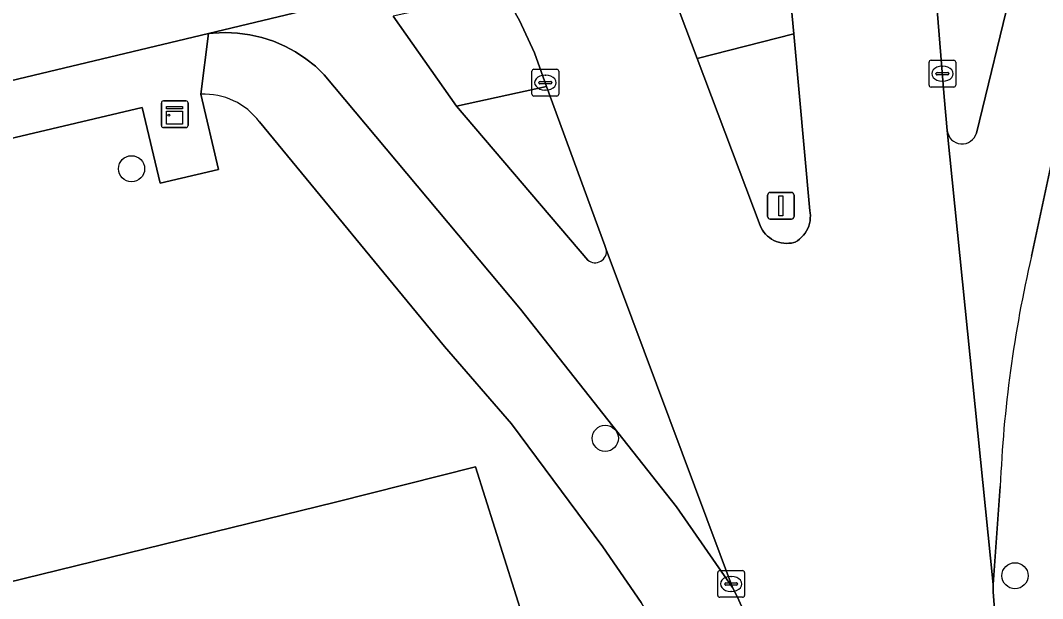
# Model space of a CAD drawing. Extents: x 158031 to 159244, y 380104 to 381214.
# Drawn here: x 158748.37 to 158786.59, y 381002.35 to 381023.98 of the extents above; entities that cross this region are included whole.
import ezdxf

# ---------------------------------------------------------------- set-up
doc = ezdxf.new("R2010")
doc.units = 0
for name, color, linetype in [('IMGEO_Boom', 7, 'Continuous'), ('IMGEO_Erf', 7, 'Continuous'), ('IMGEO_Fietspad_gesloten', 7, 'Continuous'), ('IMGEO_Fietspad_open', 7, 'Continuous'), ('IMGEO_Groenvoorziening', 7, 'Continuous'), ('IMGEO_Kast', 7, 'Continuous'), ('IMGEO_Kolk', 7, 'Continuous'), ('IMGEO_Lichtmast', 7, 'Continuous'), ('IMGEO_Rijbaan_lokaal_gesloten', 7, 'Continuous'), ('IMGEO_Verkeerseiland_open', 7, 'Continuous'), ('IMGEO_Voetpad_open', 7, 'Continuous')]:
    doc.layers.add(name, color=color, linetype=linetype)

msp = doc.modelspace()

# ---------------------------------------------------------------- linework, layer by layer
at = {"layer": 'IMGEO_Boom'}
for centre in [(158752.524, 381018.43), (158770.241, 381008.347), (158785.563, 381003.206)]:
    msp.add_circle(centre, 0.489, dxfattribs=at)
at = {"layer": 'IMGEO_Erf'}
msp.add_lwpolyline([(158777.942, 380983.353), (158773.35, 380982.256), (158772.738, 380985.335), (158777.224, 380986.384), (158775.786, 380991.314), (158775.571, 380991.96), (158771.518, 380990.982), (158768.878, 381001.926), (158767.192, 381001.541), (158765.385, 381007.279), (158760.146, 381005.953), (158736.194, 381000.091)], dxfattribs=at)
at = {"layer": 'IMGEO_Fietspad_gesloten'}
for points in [[(158786.289, 381029.51), (158785.462, 381025.257), (158784.124, 381019.767)], [(158786.181, 381015.155), (158787.003, 381018.995), (158788.198, 381023.82)], [(158783.029, 381019.859), (158784.741, 381002.883), (158785.012, 381006.544)]]:
    msp.add_lwpolyline(points, dxfattribs=at)
for centre, radius, start, end in [((158783.585, 381019.917), 0.559, 185.9843, 344.4105), ((158831.266, 381004.65), 46.293, 166.8833, 177.6546)]:
    msp.add_arc(centre, radius, start, end, dxfattribs=at)
at = {"layer": 'IMGEO_Fietspad_open'}
for points in [[(158745.433, 381021.103), (158755.4, 381023.485), (158762.069, 381025.103)], [(158762.069, 381025.103), (158755.4, 381023.485), (158755.575, 381023.504), (158756.033, 381023.524), (158756.492, 381023.503), (158756.946, 381023.441), (158757.394, 381023.339), (158757.83, 381023.197), (158758.252, 381023.017), (158758.656, 381022.799), (158759.039, 381022.547), (158759.398, 381022.262), (158759.73, 381021.945), (158767.067, 381013.173), (158772.907, 381005.787), (158774.998, 381002.77), (158770.278, 381015.413)], [(158764.671, 381020.771), (158762.305, 381024.137)], [(158769.591, 381015.009), (158764.671, 381020.771)]]:
    msp.add_lwpolyline(points, dxfattribs=at)
msp.add_arc((158769.86, 381015.338), 0.425, 230.8041, 10.1124, dxfattribs=at)
at = {"layer": 'IMGEO_Groenvoorziening'}
for points in [[(158755.118, 381021.215), (158755.781, 381018.407), (158753.591, 381017.891), (158752.924, 381020.715), (158732.432, 381015.878), (158693.473, 381006.684), (158693.808, 381005.45), (158732.714, 381014.696), (158736.194, 381000.091), (158760.146, 381005.953), (158765.385, 381007.279), (158767.192, 381001.541), (158768.878, 381001.926), (158771.518, 380990.982), (158775.571, 380991.96), (158775.385, 380992.517), (158772.841, 381000), (158771.581, 381002.201), (158770.147, 381004.287), (158766.735, 381008.887), (158764.229, 381011.786)], [(158764.229, 381011.786), (158757.308, 381020.182)]]:
    msp.add_lwpolyline(points, dxfattribs=at)
msp.add_arc((158755.253, 381018.663), 2.555, 36.4674, 93.0271, dxfattribs=at)
at = {"layer": 'IMGEO_Kast'}
for p, q in [((158753.64, 381020.043), (158753.64, 381020.884)), ((158753.64, 381020.884), (158753.64, 381020.043)), ((158753.715, 381020.968), (158754.556, 381020.968)), ((158754.556, 381020.968), (158753.715, 381020.968)), ((158754.64, 381020.893), (158754.64, 381020.052)), ((158754.64, 381020.052), (158754.64, 381020.893)), ((158754.565, 381019.968), (158753.724, 381019.968)), ((158753.724, 381019.968), (158754.565, 381019.968))]:
    msp.add_line(p, q, dxfattribs=at)
for points in [[(158753.835, 381020.758), (158754.435, 381020.758), (158754.435, 381020.673), (158753.835, 381020.673), (158753.835, 381020.758)], [(158753.835, 381020.583), (158754.435, 381020.583), (158754.435, 381020.094), (158753.835, 381020.094), (158753.835, 381020.583)]]:
    msp.add_lwpolyline(points, dxfattribs=at)
msp.add_circle((158753.919, 381020.432), 0.0377, dxfattribs=at)
for centre, start, end in [((158753.718, 381020.89), 92.4484, 184.2845), ((158753.718, 381020.89), 92.4484, 184.2845), ((158754.562, 381020.89), 2.4484, 94.2845), ((158754.562, 381020.89), 2.4484, 94.2845), ((158753.718, 381020.046), 182.4484, 274.2845), ((158753.718, 381020.046), 182.4484, 274.2845), ((158754.562, 381020.046), 272.4484, 4.2845), ((158754.562, 381020.046), 272.4484, 4.2845)]:
    msp.add_arc(centre, 0.0779, start, end, dxfattribs=at)
at = {"layer": 'IMGEO_Kolk'}
for p, q in [((158782.349, 381021.56), (158782.349, 381022.412)), ((158782.424, 381022.486), (158783.276, 381022.486)), ((158782.837, 381022.266), (158782.862, 381022.266)), ((158783.35, 381022.412), (158783.35, 381021.56)), ((158767.5, 381021.225), (158767.5, 381022.077)), ((158767.575, 381022.151), (158768.427, 381022.151)), ((158767.988, 381021.931), (158768.013, 381021.931)), ((158768.501, 381022.077), (158768.501, 381021.225)), ((158782.608, 381021.98), (158782.608, 381021.992)), ((158783.046, 381021.943), (158782.648, 381021.943)), ((158782.651, 381022.029), (158783.049, 381022.029)), ((158783.092, 381021.992), (158783.092, 381021.98)), ((158767.759, 381021.645), (158767.759, 381021.657)), ((158768.197, 381021.608), (158767.799, 381021.608)), ((158767.802, 381021.694), (158768.2, 381021.694)), ((158768.243, 381021.657), (158768.243, 381021.645)), ((158783.276, 381021.486), (158782.424, 381021.486)), ((158782.86, 381021.706), (158782.835, 381021.706)), ((158768.427, 381021.151), (158767.575, 381021.151)), ((158768.011, 381021.371), (158767.986, 381021.371)), ((158774.448, 381002.473), (158774.448, 381003.325)), ((158774.523, 381003.399), (158775.375, 381003.399)), ((158774.936, 381003.179), (158774.961, 381003.179)), ((158775.449, 381003.325), (158775.449, 381002.473)), ((158774.707, 381002.893), (158774.707, 381002.905)), ((158775.145, 381002.856), (158774.747, 381002.856)), ((158774.75, 381002.942), (158775.148, 381002.942)), ((158775.191, 381002.905), (158775.191, 381002.893)), ((158775.375, 381002.399), (158774.523, 381002.399)), ((158774.959, 381002.619), (158774.934, 381002.619))]:
    msp.add_line(p, q, dxfattribs=at)
for points in [[(158782.349, 381021.56), (158782.349, 381022.412)], [(158782.424, 381022.486), (158783.276, 381022.486)], [(158783.35, 381022.412), (158783.35, 381021.56)], [(158767.5, 381021.225), (158767.5, 381022.077)], [(158767.575, 381022.151), (158768.427, 381022.151)], [(158768.501, 381022.077), (158768.501, 381021.225)], [(158783.276, 381021.486), (158782.424, 381021.486)], [(158768.427, 381021.151), (158767.575, 381021.151)], [(158774.448, 381002.473), (158774.448, 381003.325)], [(158774.523, 381003.399), (158775.375, 381003.399)], [(158775.449, 381003.325), (158775.449, 381002.473)], [(158775.375, 381002.399), (158774.523, 381002.399)]]:
    msp.add_lwpolyline(points, dxfattribs=at)
for centre, radius, start, end in [((158782.426, 381022.41), 0.0765, 91.552, 178.448), ((158782.426, 381022.41), 0.0765, 91.552, 178.448), ((158783.274, 381022.41), 0.0765, 1.552, 88.448), ((158783.274, 381022.41), 0.0765, 1.552, 88.448), ((158767.577, 381022.075), 0.0765, 91.552, 178.448), ((158767.577, 381022.075), 0.0765, 91.552, 178.448), ((158768.425, 381022.075), 0.0765, 1.552, 88.448), ((158768.425, 381022.075), 0.0765, 1.552, 88.448), ((158782.648, 381021.989), 0.0403, 85.8775, 175.7526), ((158782.645, 381021.979), 0.0366, 178.938, 274.7102), ((158783.049, 381021.986), 0.043, 264.8664, 352.4533), ((158783.053, 381021.991), 0.0386, 1.7309, 96.639), ((158767.799, 381021.654), 0.0403, 85.8775, 175.7526), ((158767.796, 381021.644), 0.0366, 178.938, 274.7102), ((158768.2, 381021.651), 0.043, 264.8664, 352.4533), ((158768.204, 381021.656), 0.0386, 1.7309, 96.639), ((158782.426, 381021.562), 0.0765, 181.552, 268.448), ((158782.426, 381021.562), 0.0765, 181.552, 268.448), ((158783.274, 381021.562), 0.0765, 271.552, 358.448), ((158783.274, 381021.562), 0.0765, 271.552, 358.448), ((158767.577, 381021.227), 0.0765, 181.552, 268.448), ((158767.577, 381021.227), 0.0765, 181.552, 268.448), ((158768.425, 381021.227), 0.0765, 271.552, 358.448), ((158768.425, 381021.227), 0.0765, 271.552, 358.448), ((158774.525, 381003.323), 0.0765, 91.552, 178.448), ((158774.525, 381003.323), 0.0765, 91.552, 178.448), ((158775.373, 381003.323), 0.0765, 1.552, 88.448), ((158775.373, 381003.323), 0.0765, 1.552, 88.448), ((158774.747, 381002.902), 0.0403, 85.8775, 175.7526), ((158774.744, 381002.892), 0.0366, 178.938, 274.7102), ((158775.148, 381002.899), 0.043, 264.8664, 352.4533), ((158775.152, 381002.904), 0.0386, 1.7309, 96.639), ((158774.525, 381002.475), 0.0765, 181.552, 268.448), ((158774.525, 381002.475), 0.0765, 181.552, 268.448), ((158775.373, 381002.475), 0.0765, 271.552, 358.448), ((158775.373, 381002.475), 0.0765, 271.552, 358.448)]:
    msp.add_arc(centre, radius, start, end, dxfattribs=at)
for centre, major_axis, ratio, start_param, end_param in [((158782.836, 381021.986), (-0.387, 0.002), 0.722429, 4.712389, 7.853982), ((158782.861, 381021.986), (-0.39, 0.002), 0.717154, 1.570796, 4.712389), ((158767.987, 381021.651), (-0.387, 0.002), 0.722429, 4.712389, 7.853982), ((158768.012, 381021.651), (-0.39, 0.002), 0.717154, 1.570796, 4.712389), ((158774.935, 381002.899), (-0.387, 0.002), 0.722429, 4.712389, 7.853982), ((158774.96, 381002.899), (-0.39, 0.002), 0.717154, 1.570796, 4.712389)]:
    msp.add_ellipse(centre, major_axis=major_axis, ratio=ratio, start_param=start_param, end_param=end_param, dxfattribs=at)
at = {"layer": 'IMGEO_Lichtmast'}
for p, q in [((158776.311, 381016.645), (158776.311, 381017.445)), ((158776.311, 381017.445), (158776.311, 381016.645)), ((158776.411, 381017.545), (158777.201, 381017.545)), ((158777.201, 381017.545), (158776.411, 381017.545)), ((158777.301, 381017.445), (158777.301, 381016.645)), ((158777.301, 381016.645), (158777.301, 381017.445)), ((158777.201, 381016.545), (158776.411, 381016.545)), ((158776.411, 381016.545), (158777.201, 381016.545))]:
    msp.add_line(p, q, dxfattribs=at)
msp.add_lwpolyline([(158776.731, 381017.42), (158776.881, 381017.42), (158776.881, 381016.67), (158776.731, 381016.67), (158776.731, 381017.42)], dxfattribs=at)
for centre, start, end in [((158776.411, 381017.445), 90, 180), ((158776.411, 381017.445), 90, 180), ((158777.201, 381017.445), 0, 90), ((158777.201, 381017.445), 360, 90), ((158776.411, 381016.645), 180, 270), ((158776.411, 381016.645), 180, 270), ((158777.201, 381016.645), 270, 0), ((158777.201, 381016.645), 270, 0)]:
    msp.add_arc(centre, 0.1, start, end, dxfattribs=at)
at = {"layer": 'IMGEO_Rijbaan_lokaal_gesloten'}
for points in [[(158776.922, 381027.463), (158777.288, 381023.475), (158777.893, 381016.861), (158777.905, 381016.78), (158777.911, 381016.68), (158777.909, 381016.58), (158777.897, 381016.48), (158777.877, 381016.382), (158777.848, 381016.286), (158777.81, 381016.194), (158777.765, 381016.104), (158777.712, 381016.02), (158777.651, 381015.94), (158777.583, 381015.866), (158777.509, 381015.799), (158777.43, 381015.738), (158777.345, 381015.685), (158777.298, 381015.672), (158777.203, 381015.652), (158777.107, 381015.64), (158777.011, 381015.637), (158776.915, 381015.643), (158776.819, 381015.658), (158776.725, 381015.68), (158776.634, 381015.712), (158776.546, 381015.751), (158776.461, 381015.798), (158776.381, 381015.852), (158776.307, 381015.913), (158776.238, 381015.981), (158776.175, 381016.054), (158776.119, 381016.133), (158776.071, 381016.217), (158776.03, 381016.304), (158773.672, 381022.557), (158772.227, 381026.392)], [(158766.455, 381024.995), (158767.035, 381023.976), (158767.596, 381022.764), (158768.046, 381021.507), (158770.225, 381015.554), (158770.278, 381015.413), (158774.998, 381002.77), (158775.187, 381002.404), (158775.806, 381001.003)], [(158784.95, 381000), (158784.743, 381002.598), (158784.742, 381002.703), (158784.741, 381002.883), (158783.029, 381019.859), (158782.913, 381021.115), (158782.628, 381024.677)]]:
    msp.add_lwpolyline(points, dxfattribs=at)
at = {"layer": 'IMGEO_Verkeerseiland_open'}
for points in [[(158784.124, 381019.767), (158785.462, 381025.257), (158782.628, 381024.677), (158782.913, 381021.115), (158783.029, 381019.859)], [(158770.278, 381015.413), (158770.225, 381015.554), (158768.046, 381021.507), (158764.671, 381020.771), (158769.591, 381015.009)]]:
    msp.add_lwpolyline(points, dxfattribs=at)
msp.add_lwpolyline([(158777.288, 381023.475), (158773.672, 381022.557), (158776.03, 381016.304), (158776.071, 381016.217), (158776.119, 381016.133), (158776.175, 381016.054), (158776.238, 381015.981), (158776.307, 381015.913), (158776.381, 381015.852), (158776.461, 381015.798), (158776.546, 381015.751), (158776.634, 381015.712), (158776.725, 381015.68), (158776.819, 381015.658), (158776.915, 381015.643), (158777.011, 381015.637), (158777.107, 381015.64), (158777.203, 381015.652), (158777.298, 381015.672), (158777.345, 381015.685), (158777.43, 381015.738), (158777.509, 381015.799), (158777.583, 381015.866), (158777.651, 381015.94), (158777.712, 381016.02), (158777.765, 381016.104), (158777.81, 381016.194), (158777.848, 381016.286), (158777.877, 381016.382), (158777.897, 381016.48), (158777.909, 381016.58), (158777.911, 381016.68), (158777.905, 381016.78), (158777.893, 381016.861)], close=True, dxfattribs=at)
for centre, radius, start, end in [((158783.585, 381019.917), 0.559, 185.9843, 344.4105), ((158769.86, 381015.338), 0.425, 230.8041, 10.1124)]:
    msp.add_arc(centre, radius, start, end, dxfattribs=at)
at = {"layer": 'IMGEO_Voetpad_open'}
for points in [[(158789.388, 381028.797), (158788.198, 381023.82), (158787.003, 381018.995), (158786.181, 381015.155)], [(158732.432, 381015.878), (158752.924, 381020.715), (158753.591, 381017.891), (158755.781, 381018.407), (158755.118, 381021.215), (158755.4, 381023.485), (158745.433, 381021.103)], [(158767.067, 381013.173), (158759.73, 381021.945), (158759.398, 381022.262), (158759.039, 381022.547), (158758.656, 381022.799), (158758.252, 381023.017), (158757.83, 381023.197), (158757.394, 381023.339), (158756.946, 381023.441), (158756.492, 381023.503), (158756.033, 381023.524), (158755.575, 381023.504), (158755.4, 381023.485), (158755.118, 381021.215)], [(158757.308, 381020.182), (158764.229, 381011.786), (158766.735, 381008.887), (158770.147, 381004.287), (158771.581, 381002.201), (158772.841, 381000), (158775.385, 380992.517), (158775.571, 380991.96), (158778.471, 380992.86), (158776.078, 381000), (158775.806, 381001.003), (158775.187, 381002.404), (158774.998, 381002.77), (158772.907, 381005.787), (158767.067, 381013.173)], [(158785.012, 381006.544), (158784.741, 381002.883), (158784.742, 381002.703), (158784.743, 381002.598), (158784.95, 381000), (158786.192, 380992.846), (158786.288, 380992.417), (158786.853, 380989.424)]]:
    msp.add_lwpolyline(points, dxfattribs=at)
for points in [[(158776.922, 381027.463), (158772.227, 381026.392), (158773.672, 381022.557), (158777.288, 381023.475)], [(158764.671, 381020.771), (158768.046, 381021.507), (158767.596, 381022.764), (158767.035, 381023.976), (158766.455, 381024.995), (158764.348, 381024.592), (158762.305, 381024.137)]]:
    msp.add_lwpolyline(points, close=True, dxfattribs=at)
for centre, radius, start, end in [((158755.253, 381018.663), 2.555, 36.4674, 93.0271), ((158831.266, 381004.65), 46.293, 166.8833, 177.6546)]:
    msp.add_arc(centre, radius, start, end, dxfattribs=at)

doc.saveas('drawing.dxf')
